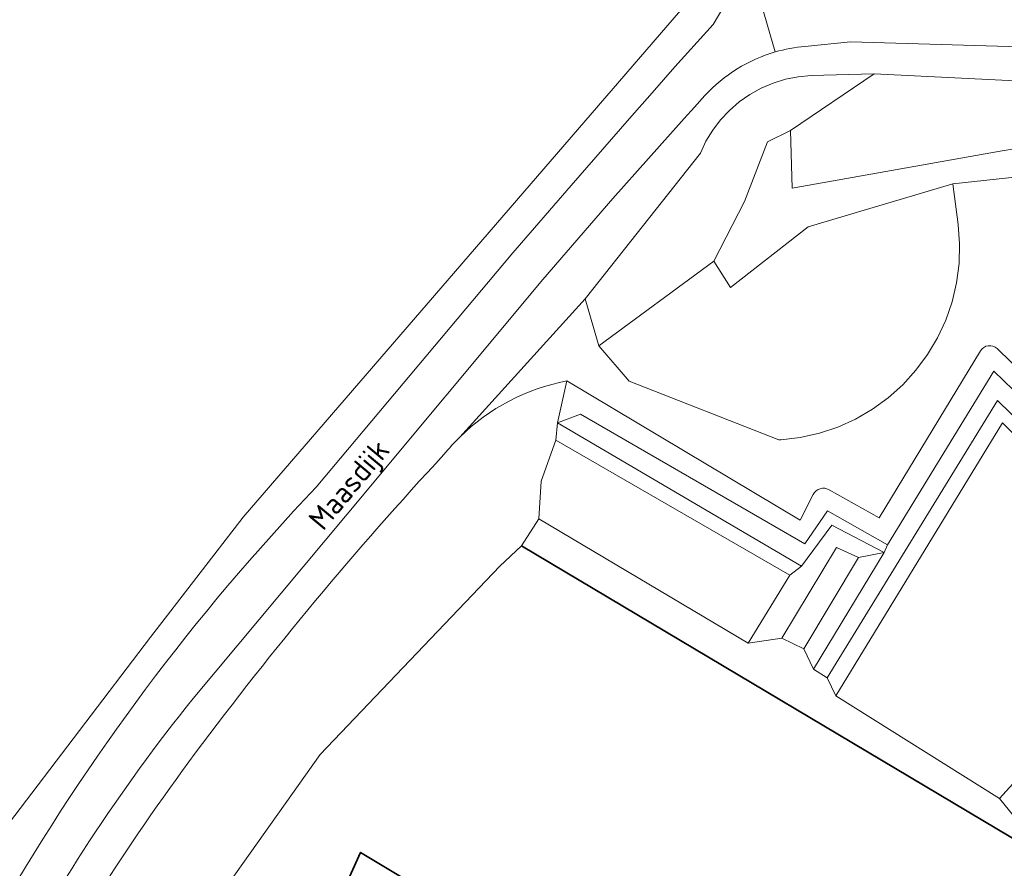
# Model space of a CAD drawing. Extents: x 184422 to 188298, y 343471 to 350189.
# Tile 449 of 513: x 187002 to 187084, y 349437 to 349508. Entities that reach past the tile are written whole.
import ezdxf
from ezdxf.enums import TextEntityAlignment as Align

# ---------------------------------------------------------------- set-up
doc = ezdxf.new("R2010")
doc.units = 0
for name, color, linetype, lineweight in [('B-WA-GK-BESCHOEIING-G', 252, 'GK-BESCHOEIING', 35), ('B-WA-GR-BEPLANTING_CULTUUR_HEESTERS-GV', 252, 'Continuous', 18), ('B-WA-GR-GRAS-GV', 252, 'Continuous', 13), ('B-WA-GW-TALUD_KRUIN-G', 252, 'Continuous', 18), ('B-WA-OG-TERREIN_CULTUURSCHEIDING-GV', 252, 'Continuous', 18), ('B-WA-OG-TOPOGRAFIE-T18', 252, 'Continuous', 18), ('B-WA-OG-WATER_MEER-GV', 252, 'Continuous', 18), ('B-WA-VH-VERHARDING_ASFALT-GV', 252, 'Continuous', 18)]:
    doc.layers.add(name, color=color, linetype=linetype, lineweight=lineweight)
doc.styles.add('NLCS-ISO-M1000-T18', font='NLCS-ISO.ttf', dxfattribs={"height": 1.8})
doc.linetypes.add('GK-BESCHOEIING', pattern='A,30,-5,[1,NLCS.SHX,S=1,R=0,X=0,Y=0],-5', length=40)

msp = doc.modelspace()

# ---------------------------------------------------------------- linework, layer by layer
at = {"layer": 'B-WA-GK-BESCHOEIING-G', "flags": 128}
for points in [[(187043.817, 349464.037), (187088.635, 349437.35), (187089.649, 349438.37)], [(187043.817, 349464.037), (187088.635, 349437.35), (187089.649, 349438.37)], [(187043.817, 349464.037), (187088.635, 349437.35), (187089.649, 349438.37)], [(187131.281, 349371.688), (187086.57, 349379.67), (187090.645, 349401.988), (187030.291, 349438.26), (187002.523, 349376.608), (187007.962, 349370.798)], [(187131.281, 349371.688), (187086.57, 349379.67), (187090.645, 349401.988), (187030.291, 349438.26), (187002.523, 349376.608), (187007.962, 349370.798)], [(187131.281, 349371.688), (187086.57, 349379.67), (187090.645, 349401.988), (187030.291, 349438.26), (187002.523, 349376.608), (187007.962, 349370.798)]]:
    msp.add_lwpolyline(points, dxfattribs=at)
at = {"layer": 'B-WA-GR-BEPLANTING_CULTUUR_HEESTERS-GV', "flags": 128}
msp.add_lwpolyline([(187000.699, 349440.658), (187012.635, 349456.371), (187020.426, 349466.452), (187057.176, 349509.095), (187060.969, 349513.752), (187051.899, 349513.847), (187044.631, 349515.397), (187034.866, 349518.614), (187030.829, 349520.195), (187025.627, 349522.567), (187016.044, 349526.613), (187005.529, 349530.951), (186999.535, 349533.461)], dxfattribs=at)
msp.add_lwpolyline([(187000.699, 349440.658), (187012.635, 349456.371), (187020.426, 349466.452), (187057.176, 349509.095), (187060.969, 349513.752), (187051.899, 349513.847), (187044.631, 349515.397), (187034.866, 349518.614), (187030.829, 349520.195), (187025.627, 349522.567), (187016.044, 349526.613), (187005.529, 349530.951), (186999.535, 349533.461)], dxfattribs=at)
msp.add_lwpolyline([(187000.699, 349440.658), (187012.635, 349456.371), (187020.426, 349466.452), (187057.176, 349509.095), (187060.969, 349513.752), (187051.899, 349513.847), (187044.631, 349515.397), (187034.866, 349518.614), (187030.829, 349520.195), (187025.627, 349522.567), (187016.044, 349526.613), (187005.529, 349530.951), (186999.535, 349533.461)], dxfattribs=at)
at = {"layer": 'B-WA-GR-GRAS-GV', "flags": 128}
msp.add_lwpolyline([(187088.152, 349444.888), (187090.956, 349443.368), (187103.109, 349455.772), (187084.248, 349474.4), (187070.257, 349451.442), (187084.006, 349442.799), (187085.677, 349444.643)], dxfattribs=at)
msp.add_lwpolyline([(187088.152, 349444.888), (187090.956, 349443.368), (187103.109, 349455.772), (187084.248, 349474.4), (187070.257, 349451.442), (187084.006, 349442.799), (187085.677, 349444.643)], dxfattribs=at)
msp.add_lwpolyline([(187088.152, 349444.888), (187090.956, 349443.368), (187103.109, 349455.772), (187084.248, 349474.4), (187070.257, 349451.442), (187084.006, 349442.799), (187085.677, 349444.643)], dxfattribs=at)
at = {"layer": 'B-WA-GW-TALUD_KRUIN-G', "flags": 128}
for points in [[(187073.469, 349503.774), (187068.171, 349503.62), (187067.084, 349503.521), (187066.014, 349503.31), (187064.971, 349502.989), (187063.968, 349502.561), (187063.014, 349502.031), (187062.12, 349501.405), (187061.297, 349500.689), (187060.552, 349499.892), (187059.894, 349499.022), (187059.33, 349498.088), (187058.866, 349497.1), (187049.172, 349484.822)], [(187073.469, 349503.774), (187068.171, 349503.62), (187067.084, 349503.521), (187066.014, 349503.31), (187064.971, 349502.989), (187063.968, 349502.561), (187063.014, 349502.031), (187062.12, 349501.405), (187061.297, 349500.689), (187060.552, 349499.892), (187059.894, 349499.022), (187059.33, 349498.088), (187058.866, 349497.1), (187049.172, 349484.822)], [(187073.469, 349503.774), (187068.171, 349503.62), (187067.084, 349503.521), (187066.014, 349503.31), (187064.971, 349502.989), (187063.968, 349502.561), (187063.014, 349502.031), (187062.12, 349501.405), (187061.297, 349500.689), (187060.552, 349499.892), (187059.894, 349499.022), (187059.33, 349498.088), (187058.866, 349497.1), (187049.172, 349484.822)], [(187122.224, 349501.621), (187115.289, 349501.689), (187106.167, 349500.599), (187099.162, 349499.736), (187084.057, 349497.249), (187066.573, 349494.13), (187066.438, 349499.002)], [(187122.224, 349501.621), (187115.289, 349501.689), (187106.167, 349500.599), (187099.162, 349499.736), (187084.057, 349497.249), (187066.573, 349494.13), (187066.438, 349499.002)], [(187122.224, 349501.621), (187115.289, 349501.689), (187106.167, 349500.599), (187099.162, 349499.736), (187084.057, 349497.249), (187066.573, 349494.13), (187066.438, 349499.002)], [(187132.636, 349501.669), (187131.901, 349500.616), (187102.014, 349471.208), (187099.837, 349472.995), (187095.785, 349468.947), (187083.799, 349480.64)], [(187132.636, 349501.669), (187131.901, 349500.616), (187102.014, 349471.208), (187099.837, 349472.995), (187095.785, 349468.947), (187083.799, 349480.64)], [(187132.636, 349501.669), (187131.901, 349500.616), (187102.014, 349471.208), (187099.837, 349472.995), (187095.785, 349468.947), (187083.799, 349480.64)], [(187050.309, 349480.869), (187052.869, 349477.895), (187065.467, 349472.957), (187065.633, 349472.968), (187067.262, 349473.164), (187068.862, 349473.524), (187070.417, 349474.045), (187071.912, 349474.721), (187073.33, 349475.546), (187074.656, 349476.51), (187075.878, 349477.604), (187076.983, 349478.817), (187077.959, 349480.136), (187078.795, 349481.546), (187079.485, 349483.035), (187080.019, 349484.586), (187080.393, 349486.183), (187080.603, 349487.81), (187080.646, 349489.449), (187080.523, 349491.085), (187080.088, 349494.517)], [(187050.309, 349480.869), (187052.869, 349477.895), (187065.467, 349472.957), (187065.633, 349472.968), (187067.262, 349473.164), (187068.862, 349473.524), (187070.417, 349474.045), (187071.912, 349474.721), (187073.33, 349475.546), (187074.656, 349476.51), (187075.878, 349477.604), (187076.983, 349478.817), (187077.959, 349480.136), (187078.795, 349481.546), (187079.485, 349483.035), (187080.019, 349484.586), (187080.393, 349486.183), (187080.603, 349487.81), (187080.646, 349489.449), (187080.523, 349491.085), (187080.088, 349494.517)], [(187050.309, 349480.869), (187052.869, 349477.895), (187065.467, 349472.957), (187065.633, 349472.968), (187067.262, 349473.164), (187068.862, 349473.524), (187070.417, 349474.045), (187071.912, 349474.721), (187073.33, 349475.546), (187074.656, 349476.51), (187075.878, 349477.604), (187076.983, 349478.817), (187077.959, 349480.136), (187078.795, 349481.546), (187079.485, 349483.035), (187080.019, 349484.586), (187080.393, 349486.183), (187080.603, 349487.81), (187080.646, 349489.449), (187080.523, 349491.085), (187080.088, 349494.517)], [(187082.413, 349480.463), (187073.904, 349466.406), (187069.677, 349468.775)], [(187082.413, 349480.463), (187073.904, 349466.406), (187069.677, 349468.775)], [(187082.413, 349480.463), (187073.904, 349466.406), (187069.677, 349468.775)], [(187068.35, 349468.374), (187067.236, 349466.202), (187047.641, 349477.919)], [(187068.35, 349468.374), (187067.236, 349466.202), (187047.641, 349477.919)], [(187068.35, 349468.374), (187067.236, 349466.202), (187047.641, 349477.919)], [(187103.525, 349457.068), (187083.85, 349476.281), (187069.511, 349452.934)], [(187103.525, 349457.068), (187083.85, 349476.281), (187069.511, 349452.934)], [(187103.525, 349457.068), (187083.85, 349476.281), (187069.511, 349452.934)], [(187067.362, 349462.347), (187046.841, 349474.389)], [(187067.362, 349462.347), (187046.841, 349474.389)], [(187067.362, 349462.347), (187046.841, 349474.389)], [(187065.71, 349456.269), (187070.292, 349463.908), (187072.16, 349463.064)], [(187065.71, 349456.269), (187070.292, 349463.908), (187072.16, 349463.064)], [(187065.71, 349456.269), (187070.292, 349463.908), (187072.16, 349463.064)], [(187072.16, 349463.064), (187067.553, 349455.393)], [(187072.16, 349463.064), (187067.553, 349455.393)], [(187072.16, 349463.064), (187067.553, 349455.393)], [(187084.006, 349442.799), (187070.257, 349451.442)], [(187084.006, 349442.799), (187070.257, 349451.442)], [(187084.006, 349442.799), (187070.257, 349451.442)]]:
    msp.add_lwpolyline(points, dxfattribs=at)
at = {"layer": 'B-WA-GW-TALUD_KRUIN-G'}
for points in [[(187083.799, 349480.64, 0.482554), (187082.413, 349480.463)], [(187083.799, 349480.64, 0.482554), (187082.413, 349480.463)], [(187083.799, 349480.64, 0.482554), (187082.413, 349480.463)], [(187047.641, 349477.919, 0.14882), (187038.635, 349473.206)], [(187047.641, 349477.919, 0.14882), (187038.635, 349473.206)], [(187047.641, 349477.919, 0.14882), (187038.635, 349473.206)], [(187038.635, 349473.206, 0.028209), (187037.304, 349471.738)], [(187038.635, 349473.206, 0.028209), (187037.304, 349471.738)], [(187038.635, 349473.206, 0.028209), (187037.304, 349471.738)], [(187037.304, 349471.738, 0.026754), (187016.4, 349446.61)], [(187037.304, 349471.738, 0.026754), (187016.4, 349446.61)], [(187037.304, 349471.738, 0.026754), (187016.4, 349446.61)], [(187069.677, 349468.775, 0.424865), (187068.35, 349468.374)], [(187069.677, 349468.775, 0.424865), (187068.35, 349468.374)], [(187069.677, 349468.775, 0.424865), (187068.35, 349468.374)], [(187016.4, 349446.61, 0.037348), (187000.745, 349421.922)], [(187016.4, 349446.61, 0.037348), (187000.745, 349421.922)], [(187016.4, 349446.61, 0.037348), (187000.745, 349421.922)]]:
    msp.add_lwpolyline(points, format="xyb", dxfattribs=at)
at = {"layer": 'B-WA-OG-TERREIN_CULTUURSCHEIDING-GV', "flags": 128}
for points in [[(187026.569, 349468.987), (187043.087, 349488.707), (187047.994, 349494.357), (187052.91, 349500), (187054.807, 349502.173), (187056.706, 349504.345), (187059.943, 349507.901), (187060.909, 349509.556), (187061.369, 349511.053), (187063.306, 349512.008), (187065.076, 349511.67), (187066.481, 349510.898), (187068.415, 349510.67), (187071.86, 349514.622), (187072.253, 349515.111), (187071.76, 349515.124), (187063.765, 349513.723), (187060.969, 349513.752), (187057.176, 349509.095), (187020.426, 349466.452), (187012.635, 349456.371), (187000.699, 349440.658)], [(187026.569, 349468.987), (187043.087, 349488.707), (187047.994, 349494.357), (187052.91, 349500), (187054.807, 349502.173), (187056.706, 349504.345), (187059.943, 349507.901), (187060.909, 349509.556), (187061.369, 349511.053), (187063.306, 349512.008), (187065.076, 349511.67), (187066.481, 349510.898), (187068.415, 349510.67), (187071.86, 349514.622), (187072.253, 349515.111), (187071.76, 349515.124), (187063.765, 349513.723), (187060.969, 349513.752), (187057.176, 349509.095), (187020.426, 349466.452), (187012.635, 349456.371), (187000.699, 349440.658)], [(187026.569, 349468.987), (187043.087, 349488.707), (187047.994, 349494.357), (187052.91, 349500), (187054.807, 349502.173), (187056.706, 349504.345), (187059.943, 349507.901), (187060.909, 349509.556), (187061.369, 349511.053), (187063.306, 349512.008), (187065.076, 349511.67), (187066.481, 349510.898), (187068.415, 349510.67), (187071.86, 349514.622), (187072.253, 349515.111), (187071.76, 349515.124), (187063.765, 349513.723), (187060.969, 349513.752), (187057.176, 349509.095), (187020.426, 349466.452), (187012.635, 349456.371), (187000.699, 349440.658)], [(187134.256, 349504.609), (187071.474, 349506.462), (187067.649, 349506.063)], [(187134.256, 349504.609), (187071.474, 349506.462), (187067.649, 349506.063)], [(187134.256, 349504.609), (187071.474, 349506.462), (187067.649, 349506.063)], [(187038.635, 349473.206), (187049.172, 349484.822), (187058.866, 349497.1), (187059.33, 349498.088), (187059.894, 349499.022), (187060.552, 349499.892), (187061.297, 349500.689), (187062.12, 349501.405), (187063.014, 349502.031), (187063.968, 349502.561), (187064.971, 349502.989), (187066.014, 349503.31), (187067.084, 349503.521), (187068.171, 349503.62), (187073.469, 349503.774), (187115.289, 349501.689), (187122.224, 349501.621), (187132.636, 349501.669), (187139.221, 349501.664)], [(187038.635, 349473.206), (187049.172, 349484.822), (187058.866, 349497.1), (187059.33, 349498.088), (187059.894, 349499.022), (187060.552, 349499.892), (187061.297, 349500.689), (187062.12, 349501.405), (187063.014, 349502.031), (187063.968, 349502.561), (187064.971, 349502.989), (187066.014, 349503.31), (187067.084, 349503.521), (187068.171, 349503.62), (187073.469, 349503.774), (187115.289, 349501.689), (187122.224, 349501.621), (187132.636, 349501.669), (187139.221, 349501.664)], [(187038.635, 349473.206), (187049.172, 349484.822), (187058.866, 349497.1), (187059.33, 349498.088), (187059.894, 349499.022), (187060.552, 349499.892), (187061.297, 349500.689), (187062.12, 349501.405), (187063.014, 349502.031), (187063.968, 349502.561), (187064.971, 349502.989), (187066.014, 349503.31), (187067.084, 349503.521), (187068.171, 349503.62), (187073.469, 349503.774), (187115.289, 349501.689), (187122.224, 349501.621), (187132.636, 349501.669), (187139.221, 349501.664)], [(187059.237, 349501.927), (187058.358, 349500.964), (187057.483, 349500), (187051.495, 349493.278), (187045.62, 349486.458), (187029.168, 349466.708), (187016.21, 349451.205)], [(187059.237, 349501.927), (187058.358, 349500.964), (187057.483, 349500), (187051.495, 349493.278), (187045.62, 349486.458), (187029.168, 349466.708), (187016.21, 349451.205)], [(187059.237, 349501.927), (187058.358, 349500.964), (187057.483, 349500), (187051.495, 349493.278), (187045.62, 349486.458), (187029.168, 349466.708), (187016.21, 349451.205)], [(187068.35, 349468.374), (187067.236, 349466.202), (187047.641, 349477.919), (187046.841, 349474.389), (187048.774, 349475.123), (187067.631, 349464.222), (187069.552, 349467.006), (187074.584, 349464.136), (187083.528, 349478.751), (187095.718, 349466.964), (187099.937, 349470.925), (187102.205, 349468.78), (187131.586, 349498.26), (187132.729, 349498.231), (187132.636, 349501.669), (187131.901, 349500.616), (187102.014, 349471.208), (187099.837, 349472.995), (187095.785, 349468.947), (187083.799, 349480.64)], [(187068.35, 349468.374), (187067.236, 349466.202), (187047.641, 349477.919), (187046.841, 349474.389), (187048.774, 349475.123), (187067.631, 349464.222), (187069.552, 349467.006), (187074.584, 349464.136), (187083.528, 349478.751), (187095.718, 349466.964), (187099.937, 349470.925), (187102.205, 349468.78), (187131.586, 349498.26), (187132.729, 349498.231), (187132.636, 349501.669), (187131.901, 349500.616), (187102.014, 349471.208), (187099.837, 349472.995), (187095.785, 349468.947), (187083.799, 349480.64)], [(187068.35, 349468.374), (187067.236, 349466.202), (187047.641, 349477.919), (187046.841, 349474.389), (187048.774, 349475.123), (187067.631, 349464.222), (187069.552, 349467.006), (187074.584, 349464.136), (187083.528, 349478.751), (187095.718, 349466.964), (187099.937, 349470.925), (187102.205, 349468.78), (187131.586, 349498.26), (187132.729, 349498.231), (187132.636, 349501.669), (187131.901, 349500.616), (187102.014, 349471.208), (187099.837, 349472.995), (187095.785, 349468.947), (187083.799, 349480.64)], [(187085.55, 349495.089), (187080.088, 349494.517), (187080.523, 349491.085), (187080.646, 349489.449), (187080.603, 349487.81), (187080.393, 349486.183), (187080.019, 349484.586), (187079.485, 349483.035), (187078.795, 349481.546), (187077.959, 349480.136), (187076.983, 349478.817), (187075.878, 349477.604), (187074.656, 349476.51), (187073.33, 349475.546), (187071.912, 349474.721), (187070.417, 349474.045), (187068.862, 349473.524), (187067.262, 349473.164), (187065.633, 349472.968), (187065.467, 349472.957), (187052.869, 349477.895), (187050.309, 349480.869), (187049.172, 349484.822), (187038.635, 349473.206)], [(187085.55, 349495.089), (187080.088, 349494.517), (187080.523, 349491.085), (187080.646, 349489.449), (187080.603, 349487.81), (187080.393, 349486.183), (187080.019, 349484.586), (187079.485, 349483.035), (187078.795, 349481.546), (187077.959, 349480.136), (187076.983, 349478.817), (187075.878, 349477.604), (187074.656, 349476.51), (187073.33, 349475.546), (187071.912, 349474.721), (187070.417, 349474.045), (187068.862, 349473.524), (187067.262, 349473.164), (187065.633, 349472.968), (187065.467, 349472.957), (187052.869, 349477.895), (187050.309, 349480.869), (187049.172, 349484.822), (187038.635, 349473.206)], [(187085.55, 349495.089), (187080.088, 349494.517), (187080.523, 349491.085), (187080.646, 349489.449), (187080.603, 349487.81), (187080.393, 349486.183), (187080.019, 349484.586), (187079.485, 349483.035), (187078.795, 349481.546), (187077.959, 349480.136), (187076.983, 349478.817), (187075.878, 349477.604), (187074.656, 349476.51), (187073.33, 349475.546), (187071.912, 349474.721), (187070.417, 349474.045), (187068.862, 349473.524), (187067.262, 349473.164), (187065.633, 349472.968), (187065.467, 349472.957), (187052.869, 349477.895), (187050.309, 349480.869), (187049.172, 349484.822), (187038.635, 349473.206)], [(187085.677, 349444.643), (187084.006, 349442.799), (187085.213, 349441.305), (187087.19, 349442.968), (187089.131, 349441.556), (187091.444, 349440.177), (187140.851, 349489.904), (187141.259, 349490.315), (187144.078, 349493.151)], [(187085.677, 349444.643), (187084.006, 349442.799), (187085.213, 349441.305), (187087.19, 349442.968), (187089.131, 349441.556), (187091.444, 349440.177), (187140.851, 349489.904), (187141.259, 349490.315), (187144.078, 349493.151)], [(187085.677, 349444.643), (187084.006, 349442.799), (187085.213, 349441.305), (187087.19, 349442.968), (187089.131, 349441.556), (187091.444, 349440.177), (187140.851, 349489.904), (187141.259, 349490.315), (187144.078, 349493.151)], [(187069.677, 349468.775), (187073.904, 349466.406), (187082.413, 349480.463)], [(187082.413, 349480.463), (187073.904, 349466.406), (187069.677, 349468.775)], [(187069.677, 349468.775), (187073.904, 349466.406), (187082.413, 349480.463)], [(187082.413, 349480.463), (187073.904, 349466.406), (187069.677, 349468.775)], [(187069.677, 349468.775), (187073.904, 349466.406), (187082.413, 349480.463)], [(187082.413, 349480.463), (187073.904, 349466.406), (187069.677, 349468.775)], [(187083.799, 349480.64), (187095.785, 349468.947)], [(187083.799, 349480.64), (187095.785, 349468.947)], [(187083.799, 349480.64), (187095.785, 349468.947)], [(186983.732, 349363.977), (186983.143, 349365.001), (186983.158, 349365.028), (186981.448, 349365.976), (186981.908, 349366.72), (186983.654, 349365.919), (186995.131, 349390.13), (187005.543, 349412.822), (187013.884, 349428.15), (187026.896, 349446.488), (187041.994, 349462.34), (187043.817, 349464.037), (187045.284, 349466.33), (187045.474, 349469.492), (187046.711, 349472.937), (187046.841, 349474.389), (187047.641, 349477.919)], [(186983.732, 349363.977), (186983.143, 349365.001), (186983.158, 349365.028), (186981.448, 349365.976), (186981.908, 349366.72), (186983.654, 349365.919), (186995.131, 349390.13), (187005.543, 349412.822), (187013.884, 349428.15), (187026.896, 349446.488), (187041.994, 349462.34), (187043.817, 349464.037), (187045.284, 349466.33), (187045.474, 349469.492), (187046.711, 349472.937), (187046.841, 349474.389), (187047.641, 349477.919)], [(186983.732, 349363.977), (186983.143, 349365.001), (186983.158, 349365.028), (186981.448, 349365.976), (186981.908, 349366.72), (186983.654, 349365.919), (186995.131, 349390.13), (187005.543, 349412.822), (187013.884, 349428.15), (187026.896, 349446.488), (187041.994, 349462.34), (187043.817, 349464.037), (187045.284, 349466.33), (187045.474, 349469.492), (187046.711, 349472.937), (187046.841, 349474.389), (187047.641, 349477.919)], [(187047.641, 349477.919), (187067.236, 349466.202), (187068.35, 349468.374)], [(187047.641, 349477.919), (187067.236, 349466.202), (187068.35, 349468.374)], [(187047.641, 349477.919), (187067.236, 349466.202), (187068.35, 349468.374)], [(187131.281, 349371.688), (187086.57, 349379.67), (187090.645, 349401.988), (187030.291, 349438.26), (187002.523, 349376.608), (187007.962, 349370.798), (187008.564, 349371.558), (187004.436, 349376.172)], [(187131.281, 349371.688), (187086.57, 349379.67), (187090.645, 349401.988), (187030.291, 349438.26), (187002.523, 349376.608), (187007.962, 349370.798), (187008.564, 349371.558), (187004.436, 349376.172)], [(187131.281, 349371.688), (187086.57, 349379.67), (187090.645, 349401.988), (187030.291, 349438.26), (187002.523, 349376.608), (187007.962, 349370.798), (187008.564, 349371.558), (187004.436, 349376.172)]]:
    msp.add_lwpolyline(points, dxfattribs=at)
at = {"layer": 'B-WA-OG-TERREIN_CULTUURSCHEIDING-GV'}
for points in [[(187067.649, 349506.063, 0.049273), (187065.155, 349505.604)], [(187067.649, 349506.063, 0.049273), (187065.155, 349505.604)], [(187067.649, 349506.063, 0.049273), (187065.155, 349505.604)], [(187065.155, 349505.604, 0.138326), (187059.237, 349501.927)], [(187065.155, 349505.604, 0.138326), (187059.237, 349501.927)], [(187065.155, 349505.604, 0.138326), (187059.237, 349501.927)], [(187082.413, 349480.463, -0.482554), (187083.799, 349480.64)], [(187083.799, 349480.64, 0.482554), (187082.413, 349480.463)], [(187082.413, 349480.463, -0.482554), (187083.799, 349480.64)], [(187083.799, 349480.64, 0.482554), (187082.413, 349480.463)], [(187082.413, 349480.463, -0.482554), (187083.799, 349480.64)], [(187083.799, 349480.64, 0.482554), (187082.413, 349480.463)], [(187038.635, 349473.206, -0.14882), (187047.641, 349477.919)], [(187047.641, 349477.919, 0.14882), (187038.635, 349473.206)], [(187038.635, 349473.206, -0.14882), (187047.641, 349477.919)], [(187047.641, 349477.919, 0.14882), (187038.635, 349473.206)], [(187038.635, 349473.206, -0.14882), (187047.641, 349477.919)], [(187047.641, 349477.919, 0.14882), (187038.635, 349473.206)], [(187037.304, 349471.738, -0.028209), (187038.635, 349473.206)], [(187038.635, 349473.206, 0.028209), (187037.304, 349471.738)], [(187037.304, 349471.738, -0.028209), (187038.635, 349473.206)], [(187038.635, 349473.206, 0.028209), (187037.304, 349471.738)], [(187037.304, 349471.738, -0.028209), (187038.635, 349473.206)], [(187038.635, 349473.206, 0.028209), (187037.304, 349471.738)], [(187016.4, 349446.61, -0.026754), (187037.304, 349471.738)], [(187037.304, 349471.738, 0.026754), (187016.4, 349446.61)], [(187016.4, 349446.61, -0.026754), (187037.304, 349471.738)], [(187037.304, 349471.738, 0.026754), (187016.4, 349446.61)], [(187016.4, 349446.61, -0.026754), (187037.304, 349471.738)], [(187037.304, 349471.738, 0.026754), (187016.4, 349446.61)], [(187000, 349433.407, -0.059849), (187026.569, 349468.987)], [(187000, 349433.407, -0.059849), (187026.569, 349468.987)], [(187000, 349433.407, -0.059849), (187026.569, 349468.987)], [(187068.35, 349468.374, -0.424865), (187069.677, 349468.775)], [(187069.677, 349468.775, 0.424865), (187068.35, 349468.374)], [(187068.35, 349468.374, -0.424865), (187069.677, 349468.775)], [(187069.677, 349468.775, 0.424865), (187068.35, 349468.374)], [(187068.35, 349468.374, -0.424865), (187069.677, 349468.775)], [(187069.677, 349468.775, 0.424865), (187068.35, 349468.374)], [(187016.21, 349451.205, 0.048384), (187000, 349426.449)], [(187016.21, 349451.205, 0.048384), (187000, 349426.449)], [(187016.21, 349451.205, 0.048384), (187000, 349426.449)], [(187000.745, 349421.922, -0.037348), (187016.4, 349446.61)], [(187016.4, 349446.61, 0.037348), (187000.745, 349421.922)], [(187000.745, 349421.922, -0.037348), (187016.4, 349446.61)], [(187016.4, 349446.61, 0.037348), (187000.745, 349421.922)], [(187000.745, 349421.922, -0.037348), (187016.4, 349446.61)], [(187016.4, 349446.61, 0.037348), (187000.745, 349421.922)]]:
    msp.add_lwpolyline(points, format="xyb", dxfattribs=at)
at = {"layer": 'B-WA-OG-TERREIN_CULTUURSCHEIDING-GV', "flags": 128}
for points in [[(187059.986, 349488.003), (187062.573, 349493.016), (187064.496, 349498.042), (187066.438, 349499.002), (187073.469, 349503.774), (187068.171, 349503.62), (187067.084, 349503.521), (187066.014, 349503.31), (187064.971, 349502.989), (187063.968, 349502.561), (187063.014, 349502.031), (187062.12, 349501.405), (187061.297, 349500.689), (187060.552, 349499.892), (187059.894, 349499.022), (187059.33, 349498.088), (187058.866, 349497.1), (187049.172, 349484.822), (187050.309, 349480.869)], [(187059.986, 349488.003), (187062.573, 349493.016), (187064.496, 349498.042), (187066.438, 349499.002), (187073.469, 349503.774), (187068.171, 349503.62), (187067.084, 349503.521), (187066.014, 349503.31), (187064.971, 349502.989), (187063.968, 349502.561), (187063.014, 349502.031), (187062.12, 349501.405), (187061.297, 349500.689), (187060.552, 349499.892), (187059.894, 349499.022), (187059.33, 349498.088), (187058.866, 349497.1), (187049.172, 349484.822), (187050.309, 349480.869)], [(187059.986, 349488.003), (187062.573, 349493.016), (187064.496, 349498.042), (187066.438, 349499.002), (187073.469, 349503.774), (187068.171, 349503.62), (187067.084, 349503.521), (187066.014, 349503.31), (187064.971, 349502.989), (187063.968, 349502.561), (187063.014, 349502.031), (187062.12, 349501.405), (187061.297, 349500.689), (187060.552, 349499.892), (187059.894, 349499.022), (187059.33, 349498.088), (187058.866, 349497.1), (187049.172, 349484.822), (187050.309, 349480.869)], [(187073.469, 349503.774), (187066.438, 349499.002), (187066.573, 349494.13), (187084.057, 349497.249), (187099.162, 349499.736), (187106.167, 349500.599), (187115.289, 349501.689)], [(187073.469, 349503.774), (187066.438, 349499.002), (187066.573, 349494.13), (187084.057, 349497.249), (187099.162, 349499.736), (187106.167, 349500.599), (187115.289, 349501.689)], [(187073.469, 349503.774), (187066.438, 349499.002), (187066.573, 349494.13), (187084.057, 349497.249), (187099.162, 349499.736), (187106.167, 349500.599), (187115.289, 349501.689)], [(187096.299, 349496.213), (187107.419, 349497.244), (187116.149, 349500.661), (187119.962, 349500.906), (187122.224, 349501.621), (187115.289, 349501.689), (187106.167, 349500.599), (187099.162, 349499.736), (187084.057, 349497.249), (187066.573, 349494.13), (187066.438, 349499.002), (187064.496, 349498.042), (187062.573, 349493.016), (187059.986, 349488.003), (187061.383, 349485.79), (187067.916, 349490.892), (187080.088, 349494.517), (187085.55, 349495.089)], [(187096.299, 349496.213), (187107.419, 349497.244), (187116.149, 349500.661), (187119.962, 349500.906), (187122.224, 349501.621), (187115.289, 349501.689), (187106.167, 349500.599), (187099.162, 349499.736), (187084.057, 349497.249), (187066.573, 349494.13), (187066.438, 349499.002), (187064.496, 349498.042), (187062.573, 349493.016), (187059.986, 349488.003), (187061.383, 349485.79), (187067.916, 349490.892), (187080.088, 349494.517), (187085.55, 349495.089)], [(187096.299, 349496.213), (187107.419, 349497.244), (187116.149, 349500.661), (187119.962, 349500.906), (187122.224, 349501.621), (187115.289, 349501.689), (187106.167, 349500.599), (187099.162, 349499.736), (187084.057, 349497.249), (187066.573, 349494.13), (187066.438, 349499.002), (187064.496, 349498.042), (187062.573, 349493.016), (187059.986, 349488.003), (187061.383, 349485.79), (187067.916, 349490.892), (187080.088, 349494.517), (187085.55, 349495.089)], [(187059.986, 349488.003), (187050.309, 349480.869), (187052.869, 349477.895), (187065.467, 349472.957), (187065.633, 349472.968), (187067.262, 349473.164), (187068.862, 349473.524), (187070.417, 349474.045), (187071.912, 349474.721), (187073.33, 349475.546), (187074.656, 349476.51), (187075.878, 349477.604), (187076.983, 349478.817), (187077.959, 349480.136), (187078.795, 349481.546), (187079.485, 349483.035), (187080.019, 349484.586), (187080.393, 349486.183), (187080.603, 349487.81), (187080.646, 349489.449), (187080.523, 349491.085), (187080.088, 349494.517), (187067.916, 349490.892), (187061.383, 349485.79)], [(187059.986, 349488.003), (187050.309, 349480.869), (187052.869, 349477.895), (187065.467, 349472.957), (187065.633, 349472.968), (187067.262, 349473.164), (187068.862, 349473.524), (187070.417, 349474.045), (187071.912, 349474.721), (187073.33, 349475.546), (187074.656, 349476.51), (187075.878, 349477.604), (187076.983, 349478.817), (187077.959, 349480.136), (187078.795, 349481.546), (187079.485, 349483.035), (187080.019, 349484.586), (187080.393, 349486.183), (187080.603, 349487.81), (187080.646, 349489.449), (187080.523, 349491.085), (187080.088, 349494.517), (187067.916, 349490.892), (187061.383, 349485.79)], [(187059.986, 349488.003), (187050.309, 349480.869), (187052.869, 349477.895), (187065.467, 349472.957), (187065.633, 349472.968), (187067.262, 349473.164), (187068.862, 349473.524), (187070.417, 349474.045), (187071.912, 349474.721), (187073.33, 349475.546), (187074.656, 349476.51), (187075.878, 349477.604), (187076.983, 349478.817), (187077.959, 349480.136), (187078.795, 349481.546), (187079.485, 349483.035), (187080.019, 349484.586), (187080.393, 349486.183), (187080.603, 349487.81), (187080.646, 349489.449), (187080.523, 349491.085), (187080.088, 349494.517), (187067.916, 349490.892), (187061.383, 349485.79)], [(187068.381, 349453.686), (187069.511, 349452.934), (187083.85, 349476.281), (187103.525, 349457.068), (187104.369, 349458.161), (187096.264, 349466.456), (187095.718, 349466.964), (187083.528, 349478.751), (187074.584, 349464.136), (187074.321, 349463.483)], [(187068.381, 349453.686), (187069.511, 349452.934), (187083.85, 349476.281), (187103.525, 349457.068), (187104.369, 349458.161), (187096.264, 349466.456), (187095.718, 349466.964), (187083.528, 349478.751), (187074.584, 349464.136), (187074.321, 349463.483)], [(187068.381, 349453.686), (187069.511, 349452.934), (187083.85, 349476.281), (187103.525, 349457.068), (187104.369, 349458.161), (187096.264, 349466.456), (187095.718, 349466.964), (187083.528, 349478.751), (187074.584, 349464.136), (187074.321, 349463.483)], [(187070.257, 349451.442), (187084.248, 349474.4), (187103.109, 349455.772), (187103.525, 349457.068), (187083.85, 349476.281), (187069.511, 349452.934)], [(187070.257, 349451.442), (187084.248, 349474.4), (187103.109, 349455.772), (187103.525, 349457.068), (187083.85, 349476.281), (187069.511, 349452.934)], [(187070.257, 349451.442), (187084.248, 349474.4), (187103.109, 349455.772), (187103.525, 349457.068), (187083.85, 349476.281), (187069.511, 349452.934)], [(187067.362, 349462.347), (187069.899, 349465.794), (187074.321, 349463.483), (187074.584, 349464.136), (187069.552, 349467.006), (187067.631, 349464.222), (187048.774, 349475.123), (187046.841, 349474.389)], [(187067.362, 349462.347), (187069.899, 349465.794), (187074.321, 349463.483), (187074.584, 349464.136), (187069.552, 349467.006), (187067.631, 349464.222), (187048.774, 349475.123), (187046.841, 349474.389)], [(187067.362, 349462.347), (187069.899, 349465.794), (187074.321, 349463.483), (187074.584, 349464.136), (187069.552, 349467.006), (187067.631, 349464.222), (187048.774, 349475.123), (187046.841, 349474.389)], [(187046.841, 349474.389), (187046.711, 349472.937), (187066.366, 349461.584), (187067.362, 349462.347)], [(187046.841, 349474.389), (187046.711, 349472.937), (187066.366, 349461.584), (187067.362, 349462.347)], [(187046.841, 349474.389), (187046.711, 349472.937), (187066.366, 349461.584), (187067.362, 349462.347)], [(187066.366, 349461.584), (187046.711, 349472.937), (187045.474, 349469.492), (187045.284, 349466.33), (187062.883, 349455.864)], [(187066.366, 349461.584), (187046.711, 349472.937), (187045.474, 349469.492), (187045.284, 349466.33), (187062.883, 349455.864)], [(187066.366, 349461.584), (187046.711, 349472.937), (187045.474, 349469.492), (187045.284, 349466.33), (187062.883, 349455.864)], [(187067.553, 349455.393), (187065.71, 349456.269), (187062.883, 349455.864), (187045.284, 349466.33), (187043.817, 349464.037), (187088.635, 349437.35), (187089.649, 349438.37), (187087.855, 349439.438), (187085.213, 349441.305), (187084.006, 349442.799), (187070.257, 349451.442), (187069.511, 349452.934), (187068.381, 349453.686)], [(187067.553, 349455.393), (187065.71, 349456.269), (187062.883, 349455.864), (187045.284, 349466.33), (187043.817, 349464.037), (187088.635, 349437.35), (187089.649, 349438.37), (187087.855, 349439.438), (187085.213, 349441.305), (187084.006, 349442.799), (187070.257, 349451.442), (187069.511, 349452.934), (187068.381, 349453.686)], [(187067.553, 349455.393), (187065.71, 349456.269), (187062.883, 349455.864), (187045.284, 349466.33), (187043.817, 349464.037), (187088.635, 349437.35), (187089.649, 349438.37), (187087.855, 349439.438), (187085.213, 349441.305), (187084.006, 349442.799), (187070.257, 349451.442), (187069.511, 349452.934), (187068.381, 349453.686)], [(187066.366, 349461.584), (187062.883, 349455.864), (187065.71, 349456.269), (187070.292, 349463.908), (187072.16, 349463.064), (187074.321, 349463.483), (187069.899, 349465.794), (187067.362, 349462.347)], [(187066.366, 349461.584), (187062.883, 349455.864), (187065.71, 349456.269), (187070.292, 349463.908), (187072.16, 349463.064), (187074.321, 349463.483), (187069.899, 349465.794), (187067.362, 349462.347)], [(187066.366, 349461.584), (187062.883, 349455.864), (187065.71, 349456.269), (187070.292, 349463.908), (187072.16, 349463.064), (187074.321, 349463.483), (187069.899, 349465.794), (187067.362, 349462.347)], [(187065.71, 349456.269), (187067.553, 349455.393), (187072.16, 349463.064), (187070.292, 349463.908)], [(187065.71, 349456.269), (187067.553, 349455.393), (187072.16, 349463.064), (187070.292, 349463.908)], [(187065.71, 349456.269), (187067.553, 349455.393), (187072.16, 349463.064), (187070.292, 349463.908)], [(187072.16, 349463.064), (187067.553, 349455.393), (187068.381, 349453.686), (187074.321, 349463.483)], [(187072.16, 349463.064), (187067.553, 349455.393), (187068.381, 349453.686), (187074.321, 349463.483)], [(187072.16, 349463.064), (187067.553, 349455.393), (187068.381, 349453.686), (187074.321, 349463.483)]]:
    msp.add_lwpolyline(points, close=True, dxfattribs=at)
at = {"layer": 'B-WA-OG-WATER_MEER-GV', "flags": 128}
for points in [[(186984.348, 349358.027), (186992.861, 349351.727), (187007.962, 349370.798), (187002.523, 349376.608), (187030.291, 349438.26), (187090.645, 349401.988), (187086.57, 349379.67), (187131.281, 349371.688), (187134.229, 349371.161), (187176.514, 349363.612), (187180.34, 349385.048), (187225.439, 349393.556), (187245.818, 349427.001), (187196.966, 349417.844), (187196.357, 349419.184), (187195.311, 349421.487), (187171.832, 349473.158), (187140.851, 349489.904), (187091.444, 349440.177)], [(186984.348, 349358.027), (186992.861, 349351.727), (187007.962, 349370.798), (187002.523, 349376.608), (187030.291, 349438.26), (187090.645, 349401.988), (187086.57, 349379.67), (187131.281, 349371.688), (187134.229, 349371.161), (187176.514, 349363.612), (187180.34, 349385.048), (187225.439, 349393.556), (187245.818, 349427.001), (187196.966, 349417.844), (187196.357, 349419.184), (187195.311, 349421.487), (187171.832, 349473.158), (187140.851, 349489.904), (187091.444, 349440.177)], [(186984.348, 349358.027), (186992.861, 349351.727), (187007.962, 349370.798), (187002.523, 349376.608), (187030.291, 349438.26), (187090.645, 349401.988), (187086.57, 349379.67), (187131.281, 349371.688), (187134.229, 349371.161), (187176.514, 349363.612), (187180.34, 349385.048), (187225.439, 349393.556), (187245.818, 349427.001), (187196.966, 349417.844), (187196.357, 349419.184), (187195.311, 349421.487), (187171.832, 349473.158), (187140.851, 349489.904), (187091.444, 349440.177)], [(187091.444, 349440.177), (187089.649, 349438.37), (187088.635, 349437.35), (187043.817, 349464.037), (187041.994, 349462.34), (187026.896, 349446.488), (187013.884, 349428.15), (187005.543, 349412.822), (186995.131, 349390.13), (186983.654, 349365.919), (186983.158, 349365.028), (186983.143, 349365.001), (186983.732, 349363.977)], [(187091.444, 349440.177), (187089.649, 349438.37), (187088.635, 349437.35), (187043.817, 349464.037), (187041.994, 349462.34), (187026.896, 349446.488), (187013.884, 349428.15), (187005.543, 349412.822), (186995.131, 349390.13), (186983.654, 349365.919), (186983.158, 349365.028), (186983.143, 349365.001), (186983.732, 349363.977)], [(187091.444, 349440.177), (187089.649, 349438.37), (187088.635, 349437.35), (187043.817, 349464.037), (187041.994, 349462.34), (187026.896, 349446.488), (187013.884, 349428.15), (187005.543, 349412.822), (186995.131, 349390.13), (186983.654, 349365.919), (186983.158, 349365.028), (186983.143, 349365.001), (186983.732, 349363.977)]]:
    msp.add_lwpolyline(points, dxfattribs=at)
at = {"layer": 'B-WA-VH-VERHARDING_ASFALT-GV', "flags": 128}
for points in [[(187065.155, 349505.604), (187063.306, 349512.008), (187061.369, 349511.053), (187060.909, 349509.556), (187059.943, 349507.901), (187056.706, 349504.345), (187054.807, 349502.173), (187052.91, 349500), (187047.994, 349494.357), (187043.087, 349488.707), (187026.569, 349468.987)], [(187065.155, 349505.604), (187063.306, 349512.008), (187061.369, 349511.053), (187060.909, 349509.556), (187059.943, 349507.901), (187056.706, 349504.345), (187054.807, 349502.173), (187052.91, 349500), (187047.994, 349494.357), (187043.087, 349488.707), (187026.569, 349468.987)], [(187065.155, 349505.604), (187063.306, 349512.008), (187061.369, 349511.053), (187060.909, 349509.556), (187059.943, 349507.901), (187056.706, 349504.345), (187054.807, 349502.173), (187052.91, 349500), (187047.994, 349494.357), (187043.087, 349488.707), (187026.569, 349468.987)], [(187134.53, 349508.318), (187070.452, 349510.509), (187070.277, 349510.523), (187068.415, 349510.67), (187066.481, 349510.898), (187065.076, 349511.67), (187063.306, 349512.008), (187065.155, 349505.604)], [(187134.53, 349508.318), (187070.452, 349510.509), (187070.277, 349510.523), (187068.415, 349510.67), (187066.481, 349510.898), (187065.076, 349511.67), (187063.306, 349512.008), (187065.155, 349505.604)], [(187134.53, 349508.318), (187070.452, 349510.509), (187070.277, 349510.523), (187068.415, 349510.67), (187066.481, 349510.898), (187065.076, 349511.67), (187063.306, 349512.008), (187065.155, 349505.604)], [(187067.649, 349506.063), (187071.474, 349506.462), (187134.256, 349504.609)], [(187067.649, 349506.063), (187071.474, 349506.462), (187134.256, 349504.609)], [(187067.649, 349506.063), (187071.474, 349506.462), (187134.256, 349504.609)], [(187016.21, 349451.205), (187029.168, 349466.708), (187045.62, 349486.458), (187051.495, 349493.278), (187057.483, 349500), (187058.358, 349500.964), (187059.237, 349501.927)], [(187016.21, 349451.205), (187029.168, 349466.708), (187045.62, 349486.458), (187051.495, 349493.278), (187057.483, 349500), (187058.358, 349500.964), (187059.237, 349501.927)], [(187016.21, 349451.205), (187029.168, 349466.708), (187045.62, 349486.458), (187051.495, 349493.278), (187057.483, 349500), (187058.358, 349500.964), (187059.237, 349501.927)]]:
    msp.add_lwpolyline(points, dxfattribs=at)
at = {"layer": 'B-WA-VH-VERHARDING_ASFALT-GV'}
for points in [[(187065.155, 349505.604, -0.049273), (187067.649, 349506.063)], [(187065.155, 349505.604, -0.049273), (187067.649, 349506.063)], [(187065.155, 349505.604, -0.049273), (187067.649, 349506.063)], [(187059.237, 349501.927, -0.138326), (187065.155, 349505.604)], [(187059.237, 349501.927, -0.138326), (187065.155, 349505.604)], [(187059.237, 349501.927, -0.138326), (187065.155, 349505.604)], [(187026.569, 349468.987, 0.059849), (187000, 349433.407)], [(187026.569, 349468.987, 0.059849), (187000, 349433.407)], [(187026.569, 349468.987, 0.059849), (187000, 349433.407)], [(187000, 349426.449, -0.048384), (187016.21, 349451.205)], [(187000, 349426.449, -0.048384), (187016.21, 349451.205)], [(187000, 349426.449, -0.048384), (187016.21, 349451.205)]]:
    msp.add_lwpolyline(points, format="xyb", dxfattribs=at)

# ---------------------------------------------------------------- texts
at = {"layer": 'B-WA-OG-TOPOGRAFIE-T18', "style": 'NLCS-ISO-M1000-T18'}
msp.add_text('Maasdijk', height=1.8, rotation=50.1, dxfattribs=at).set_placement((187029.513, 349469.039), align=Align.MIDDLE)
msp.add_text('Maasdijk', height=1.8, rotation=50.1, dxfattribs=at).set_placement((187029.513, 349469.039), align=Align.MIDDLE)
msp.add_text('Maasdijk', height=1.8, rotation=50.1, dxfattribs=at).set_placement((187029.513, 349469.039), align=Align.MIDDLE)

doc.saveas('drawing.dxf')
